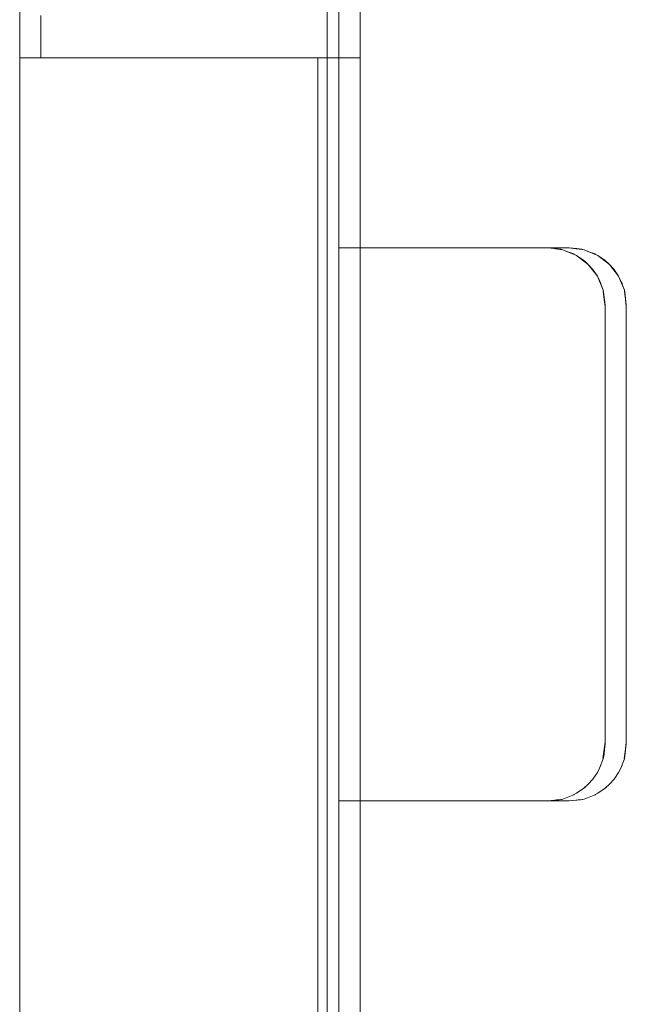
# Model space of a CAD drawing. Header units: millimetres. Extents: x 2 to 902, y -447 to 199.
# Tile 866 of 1056: x 43.806 to 44.376, y 181.547 to 182.472. Entities that reach past the tile are written whole.
import ezdxf

# ---------------------------------------------------------------- set-up
doc = ezdxf.new("R2010")
doc.units = ezdxf.units.MM
doc.header["$MEASUREMENT"] = 0
for name, color, linetype, lineweight in [('IFC-Elemento construtivo genérico-Contorno', 253, 'Continuous', 5), ('IFC-Laje-Contorno', 134, 'Continuous', 5), ('IFC-Parede padrão-Contorno', 44, 'Continuous', 5), ('IFC-Parede-Contorno', 42, 'Continuous', 5), ('IFC-Porta-Contorno', 142, 'Continuous', 5)]:
    doc.layers.add(name, color=color, linetype=linetype, lineweight=lineweight)

msp = doc.modelspace()

# ---------------------------------------------------------------- linework, layer by layer
at = {"layer": 'IFC-Elemento construtivo genérico-Contorno', "color": 7, "lineweight": 5}
for p, q in [((44.10609, 182.25437), (44.10609, 182.25778)), ((44.10609, 182.25778), (44.30248, 182.25778)), ((44.10609, 182.24438), (44.10609, 182.25437)), ((44.12609, 182.25778), (44.32248, 182.25778)), ((44.30248, 182.25778), (44.30964, 182.25698)), ((44.30248, 182.25778), (44.30804, 182.25715)), ((44.30804, 182.25715), (44.30964, 182.25698)), ((44.30804, 182.25715), (44.3091, 182.25691)), ((44.3091, 182.25691), (44.31014, 182.25677)), ((44.3091, 182.25691), (44.31636, 182.25595)), ((44.30964, 182.25698), (44.31123, 182.25679)), ((44.30964, 182.25698), (44.31442, 182.25643)), ((44.31123, 182.25679), (44.31442, 182.25643)), ((44.31123, 182.25679), (44.31282, 182.25662)), ((44.31282, 182.25662), (44.31442, 182.25643)), ((44.31442, 182.25643), (44.31636, 182.25595)), ((44.31491, 182.2563), (44.31504, 182.25629)), ((44.31492, 182.2563), (44.31503, 182.25629)), ((44.31503, 182.25629), (44.31515, 182.25625)), ((44.31504, 182.25629), (44.31516, 182.25624)), ((44.31636, 182.25595), (44.32928, 182.2506)), ((44.31942, 182.25468), (44.32575, 182.25246)), ((44.31947, 182.25466), (44.32008, 182.25445)), ((44.32008, 182.25445), (44.32575, 182.25246)), ((44.32248, 182.25778), (44.3291, 182.25691)), ((44.32248, 182.25778), (44.33503, 182.25629)), ((44.32248, 182.25778), (44.33442, 182.25643)), ((44.32248, 182.25778), (44.32804, 182.25715)), ((44.32248, 182.25778), (44.33221, 182.2565)), ((44.32248, 182.25778), (44.32964, 182.25698)), ((44.32248, 182.25778), (44.33123, 182.25679)), ((44.32248, 182.25778), (44.33282, 182.25662)), ((44.32248, 182.25778), (44.33636, 182.25595)), ((44.32575, 182.25246), (44.32928, 182.2506)), ((44.32665, 182.25199), (44.32689, 182.2519)), ((44.32667, 182.25198), (44.32689, 182.2519)), ((44.32689, 182.2519), (44.32712, 182.25174)), ((44.32689, 182.2519), (44.32716, 182.25172)), ((44.32804, 182.25715), (44.33226, 182.25649)), ((44.3291, 182.25691), (44.33221, 182.2565)), ((44.32928, 182.2506), (44.33591, 182.24608)), ((44.32928, 182.2506), (44.34039, 182.24207)), ((44.32964, 182.25698), (44.33442, 182.25643)), ((44.33123, 182.25679), (44.33442, 182.25643)), ((44.33221, 182.2565), (44.33636, 182.25595)), ((44.33282, 182.25662), (44.33442, 182.25643)), ((44.33442, 182.25643), (44.33636, 182.25595)), ((44.33491, 182.2563), (44.33504, 182.25629)), ((44.33503, 182.25629), (44.33515, 182.25624)), ((44.33504, 182.25629), (44.33516, 182.25624)), ((44.33636, 182.25595), (44.34928, 182.2506)), ((44.33947, 182.25466), (44.34008, 182.25445)), ((44.34008, 182.25445), (44.34575, 182.25246)), ((44.34575, 182.25246), (44.34928, 182.2506)), ((44.34665, 182.25199), (44.34689, 182.2519)), ((44.34667, 182.25198), (44.34689, 182.2519)), ((44.34689, 182.2519), (44.34712, 182.25174)), ((44.34689, 182.2519), (44.34716, 182.25172)), ((44.34928, 182.2506), (44.35591, 182.24608)), ((44.34928, 182.2506), (44.36039, 182.24207)), ((44.10609, 182.22849), (44.10609, 182.24438)), ((44.33591, 182.24608), (44.34039, 182.24207)), ((44.3369, 182.24519), (44.33738, 182.24487)), ((44.3369, 182.24519), (44.33738, 182.24487)), ((44.33738, 182.24487), (44.33793, 182.24426)), ((44.33739, 182.24486), (44.33795, 182.24425)), ((44.34039, 182.24207), (44.34439, 182.23759)), ((44.34039, 182.24207), (44.34891, 182.23098)), ((44.35591, 182.24608), (44.36039, 182.24207)), ((44.3569, 182.24519), (44.35738, 182.24487)), ((44.3569, 182.24519), (44.35738, 182.24487)), ((44.35738, 182.24487), (44.35793, 182.24426)), ((44.35739, 182.24486), (44.35795, 182.24425)), ((44.36039, 182.24207), (44.36439, 182.23759)), ((44.36039, 182.24207), (44.36891, 182.23098)), ((44.34439, 182.23759), (44.34891, 182.23098)), ((44.34532, 182.23623), (44.34594, 182.23556)), ((44.34532, 182.23623), (44.34594, 182.23556)), ((44.34594, 182.23556), (44.34664, 182.2343)), ((44.36439, 182.23759), (44.36891, 182.23098)), ((44.36532, 182.23623), (44.36594, 182.23556)), ((44.36532, 182.23623), (44.36594, 182.23556)), ((44.36594, 182.23556), (44.36664, 182.2343)), ((44.10609, 182.20778), (44.10609, 182.22849)), ((44.34891, 182.23098), (44.35079, 182.22742)), ((44.34891, 182.23098), (44.35426, 182.21805)), ((44.35079, 182.22742), (44.35426, 182.21805)), ((44.35143, 182.22568), (44.35209, 182.2245)), ((44.35209, 182.22391), (44.35209, 182.2245)), ((44.36891, 182.23098), (44.37079, 182.22742)), ((44.36891, 182.23098), (44.37426, 182.21805)), ((44.37079, 182.22742), (44.37426, 182.21805)), ((44.37143, 182.22568), (44.37209, 182.2245)), ((44.37209, 182.22391), (44.37209, 182.2245)), ((44.35424, 182.21684), (44.35527, 182.20928)), ((44.35426, 182.21805), (44.35609, 182.20417)), ((44.35426, 182.21805), (44.35475, 182.21607)), ((44.35475, 182.21607), (44.35609, 182.20417)), ((44.37424, 182.21684), (44.37527, 182.20928)), ((44.37426, 182.21805), (44.37609, 182.20417)), ((44.37426, 182.21805), (44.37475, 182.21607)), ((44.37475, 182.21607), (44.37609, 182.20417)), ((44.10609, 182.18367), (44.10609, 182.20778)), ((44.35527, 182.20928), (44.35609, 182.20259)), ((44.35609, 181.79138), (44.35609, 182.20417)), ((44.35609, 182.20259), (44.35609, 182.20417)), ((44.37527, 182.20928), (44.37609, 182.20259)), ((44.37609, 181.79138), (44.37609, 182.20417)), ((44.37609, 182.20259), (44.37609, 182.20417)), ((44.35609, 182.19796), (44.35609, 182.20259)), ((44.35609, 182.19059), (44.35609, 182.19796)), ((44.37609, 182.19796), (44.37609, 182.20259)), ((44.37609, 182.19059), (44.37609, 182.19796)), ((44.35609, 182.18098), (44.35609, 182.19059)), ((44.37609, 182.18098), (44.37609, 182.19059)), ((44.10609, 182.15778), (44.10609, 182.18367)), ((44.35609, 182.16979), (44.35609, 182.18098)), ((44.37609, 182.16979), (44.37609, 182.18098)), ((44.35609, 182.15778), (44.35609, 182.16979)), ((44.37609, 182.15778), (44.37609, 182.16979)), ((44.10609, 181.83778), (44.10609, 182.15778)), ((44.12609, 181.83778), (44.12609, 182.15778)), ((44.35609, 181.83778), (44.35609, 182.15778)), ((44.37609, 181.83778), (44.37609, 182.15778)), ((44.10609, 181.8119), (44.10609, 181.83778)), ((44.35609, 181.82578), (44.35609, 181.83778)), ((44.37609, 181.82578), (44.37609, 181.83778)), ((44.35609, 181.81458), (44.35609, 181.82578)), ((44.37609, 181.81458), (44.37609, 181.82578)), ((44.10609, 181.78778), (44.10609, 181.8119)), ((44.35609, 181.80497), (44.35609, 181.81458)), ((44.37609, 181.80497), (44.37609, 181.81458)), ((44.35609, 181.7976), (44.35609, 181.80497)), ((44.35609, 181.79296), (44.35609, 181.7976)), ((44.37609, 181.7976), (44.37609, 181.80497)), ((44.37609, 181.79296), (44.37609, 181.7976)), ((44.10609, 181.76706), (44.10609, 181.78778)), ((44.35482, 181.77979), (44.35609, 181.79138)), ((44.35527, 181.78631), (44.35609, 181.79296)), ((44.35609, 181.79138), (44.35609, 181.79296)), ((44.37482, 181.77979), (44.37609, 181.79138)), ((44.37527, 181.78631), (44.37609, 181.79296)), ((44.37609, 181.79138), (44.37609, 181.79296)), ((44.35395, 181.77775), (44.35527, 181.78631)), ((44.35426, 181.77751), (44.35482, 181.77979)), ((44.37395, 181.77775), (44.37527, 181.78631)), ((44.37426, 181.77751), (44.37482, 181.77979)), ((44.34891, 181.76458), (44.35106, 181.76871)), ((44.35106, 181.76871), (44.35426, 181.77751)), ((44.35106, 181.76871), (44.35159, 181.76989)), ((44.35159, 181.76989), (44.35209, 181.77107)), ((44.35209, 181.77107), (44.35209, 181.77154)), ((44.36891, 181.76458), (44.37106, 181.76871)), ((44.37106, 181.76871), (44.37426, 181.77751)), ((44.37106, 181.76871), (44.37159, 181.76989)), ((44.37159, 181.76989), (44.37209, 181.77107)), ((44.37209, 181.77107), (44.37209, 181.77154)), ((44.10609, 181.75118), (44.10609, 181.76706)), ((44.34472, 181.75837), (44.34891, 181.76458)), ((44.34473, 181.75839), (44.34595, 181.76001)), ((44.34595, 181.76001), (44.3468, 181.76146)), ((44.36472, 181.75837), (44.36891, 181.76458)), ((44.36473, 181.75839), (44.36595, 181.76001)), ((44.36595, 181.76001), (44.3668, 181.76146)), ((44.10609, 181.74119), (44.10609, 181.75118)), ((44.33621, 181.74972), (44.34039, 181.75348)), ((44.33622, 181.74973), (44.33739, 181.75071)), ((44.33739, 181.75071), (44.33792, 181.75126)), ((44.34039, 181.75348), (44.34472, 181.75837)), ((44.35621, 181.74972), (44.36039, 181.75348)), ((44.35622, 181.74973), (44.35739, 181.75071)), ((44.35739, 181.75071), (44.35792, 181.75126)), ((44.36039, 181.75348), (44.36472, 181.75837)), ((44.10609, 181.73778), (44.10609, 181.74119)), ((44.31636, 181.7396), (44.32598, 181.74321)), ((44.32569, 181.7431), (44.32599, 181.74321)), ((44.32598, 181.74321), (44.32928, 181.74496)), ((44.32599, 181.74321), (44.32689, 181.74366)), ((44.32689, 181.74366), (44.32722, 181.74386)), ((44.32928, 181.74496), (44.33621, 181.74972)), ((44.33636, 181.7396), (44.34598, 181.74321)), ((44.34598, 181.74321), (44.34928, 181.74496)), ((44.34599, 181.74321), (44.34689, 181.74366)), ((44.34689, 181.74366), (44.34722, 181.74386)), ((44.34928, 181.74496), (44.35621, 181.74972)), ((44.10609, 181.73778), (44.30248, 181.73778)), ((44.12609, 181.73778), (44.32248, 181.73778)), ((44.30248, 181.73778), (44.31455, 181.73915)), ((44.30897, 181.73852), (44.31131, 181.73878)), ((44.30915, 181.73854), (44.30969, 181.7386)), ((44.30969, 181.7386), (44.31131, 181.73878)), ((44.31053, 181.7387), (44.31131, 181.73878)), ((44.31131, 181.73878), (44.31455, 181.73915)), ((44.31131, 181.73878), (44.31293, 181.73897)), ((44.31293, 181.73897), (44.31455, 181.73915)), ((44.31455, 181.73915), (44.31636, 181.7396)), ((44.31455, 181.73915), (44.31504, 181.73927)), ((44.31504, 181.73927), (44.31508, 181.73928)), ((44.32248, 181.73778), (44.33455, 181.73915)), ((44.32248, 181.73778), (44.33293, 181.73897)), ((44.32248, 181.73778), (44.32969, 181.7386)), ((44.32969, 181.7386), (44.33455, 181.73915)), ((44.32969, 181.7386), (44.33293, 181.73897)), ((44.33088, 181.73873), (44.33293, 181.73897)), ((44.33163, 181.73882), (44.33293, 181.73897)), ((44.33218, 181.73888), (44.33293, 181.73897)), ((44.33293, 181.73897), (44.33455, 181.73915)), ((44.33455, 181.73915), (44.33636, 181.7396)), ((44.33455, 181.73915), (44.33504, 181.73927)), ((44.33504, 181.73927), (44.33508, 181.73928))]:
    msp.add_line(p, q, dxfattribs=at)
at = {"layer": 'IFC-Laje-Contorno', "color": 7, "lineweight": 5}
for p, q in [((44.09509, 182.43631), (44.09509, 184.23631)), ((44.10609, 182.43631), (44.10609, 184.23631)), ((44.08609, 181.48536), (44.08609, 182.43631)), ((44.09509, 181.49906), (44.09509, 182.43631)), ((44.10609, 181.48535), (44.10609, 182.00634))]:
    msp.add_line(p, q, dxfattribs=at)
at = {"layer": 'IFC-Parede padrão-Contorno', "color": 7, "lineweight": 5}
for p, q in [((43.80609, 182.43631), (43.80609, 184.23631)), ((43.80609, 182.43631), (44.10609, 182.43631)), ((43.80609, 182.43631), (44.04266, 182.43631)), ((43.80609, 182.00634), (43.80609, 182.43631)), ((44.04266, 182.43631), (44.10609, 182.43631)), ((43.80609, 180.9252), (43.80609, 182.00634)), ((44.10609, 180.9252), (44.10609, 182.00634))]:
    msp.add_line(p, q, dxfattribs=at)
at = {"layer": 'IFC-Parede-Contorno', "color": 7, "lineweight": 5}
for p, q in [((44.10609, 182.43631), (44.12173, 182.43631)), ((44.10609, 181.40161), (44.10609, 182.43631)), ((44.12173, 182.43631), (44.12609, 182.43631)), ((44.12609, 182.11177), (44.12609, 182.43631)), ((44.12609, 180.9452), (44.12609, 182.11177))]:
    msp.add_line(p, q, dxfattribs=at)
at = {"layer": 'IFC-Porta-Contorno', "color": 7, "lineweight": 5}
for p, q in [((44.12609, 182.43631), (44.12609, 182.48431)), ((43.82609, 182.46816), (43.82609, 182.47631)), ((43.82609, 182.43631), (43.82609, 182.46816)), ((43.82609, 182.43631), (44.06266, 182.43631)), ((44.06266, 182.43631), (44.12609, 182.43631))]:
    msp.add_line(p, q, dxfattribs=at)

doc.saveas('drawing.dxf')
